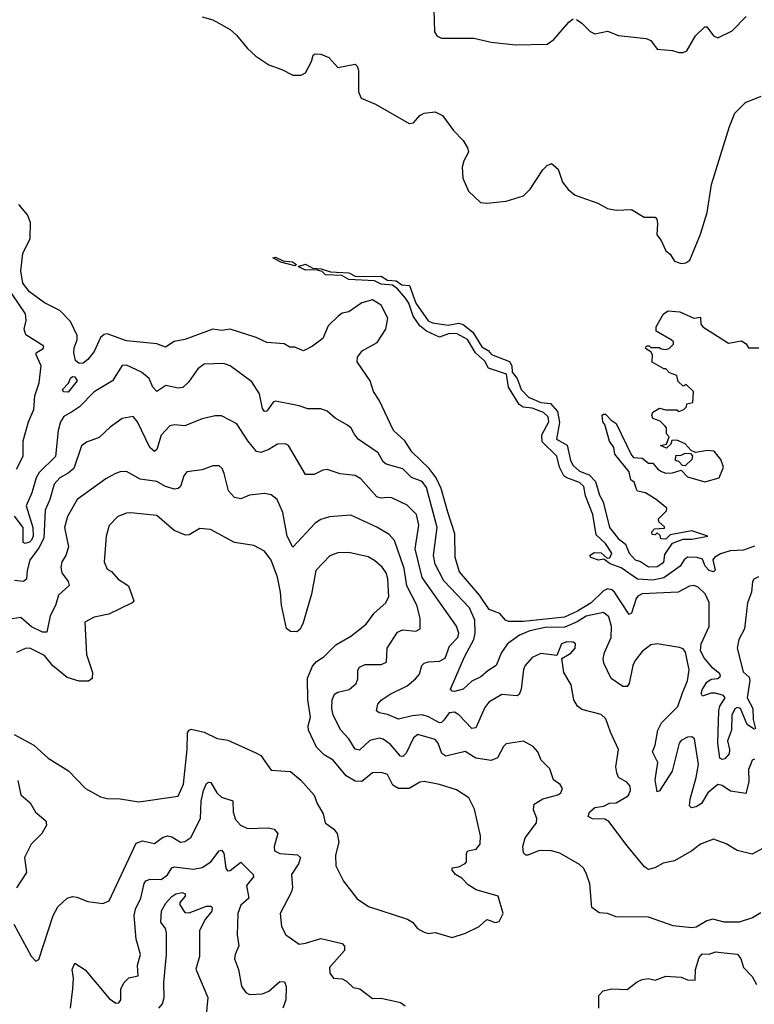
# Model space of a CAD drawing. Extents: x 1443846 to 1577407, y 839182 to 927291.
# Tile 319 of 535: x 1547920 to 1551325, y 864034 to 868600. Entities that reach past the tile are written whole.
import ezdxf

# ---------------------------------------------------------------- set-up
doc = ezdxf.new("R2010")
doc.units = 0

msp = doc.modelspace()

# ---------------------------------------------------------------- linework, layer by layer
at = {"layer": '0CON20XD'}
for points in [[(1548765, 868612.2), (1548815, 868598.9), (1548895, 868554.4), (1548925, 868528.1), (1548975.3, 868465.3), (1549015, 868430), (1549075, 868390.6), (1549135, 868369.2), (1549185, 868342.5), (1549225, 868341.9), (1549245, 868352.5), (1549272.3, 868405), (1549280, 868435), (1549288.9, 868441.1), (1549315, 868440.2), (1549353.1, 868425), (1549395, 868378), (1549475, 868394), (1549484.3, 868384.3), (1549489.4, 868365), (1549490.6, 868265), (1549502.5, 868235), (1549568.3, 868208.3), (1549725, 868118.8), (1549745, 868120.8), (1549775, 868156), (1549795, 868165.8), (1549845, 868172), (1549878.8, 868155), (1549931.2, 868085), (1549975, 868038.8), (1549995.7, 868005), (1549999.4, 867985), (1549978.6, 867945), (1549970.8, 867915), (1549974, 867865), (1550000, 867805), (1550055, 867751.2), (1550085, 867748), (1550175, 867758.1), (1550255, 867782.9), (1550286.3, 867813.7), (1550345, 867903.8), (1550365, 867923.3), (1550385, 867932.5), (1550415.7, 867905.7), (1550435.7, 867845.7), (1550462.1, 867812.1), (1550495, 867786), (1550598.8, 867748.8), (1550645, 867723.8), (1550685, 867716.2), (1550755, 867718.8), (1550814.2, 867684.2), (1550865, 867683.3), (1550873.3, 867675), (1550876.1, 867653.9), (1550872.5, 867602.5), (1550893.3, 867575), (1550915, 867527.5), (1550935, 867512.5), (1550955, 867480), (1550985, 867469.2), (1551007.9, 867472.1), (1551026.2, 867485), (1551075.8, 867605), (1551105.5, 867705), (1551126.7, 867835), (1551209.2, 868105), (1551235, 868166.7), (1551283.3, 868215), (1551355.8, 868244.2)], [(1549840, 868645), (1549843, 868543), (1549853.3, 868525), (1549875, 868514.2), (1550025, 868514), (1550105, 868495.8), (1550217.7, 868482.3), (1550365, 868486.2), (1550395, 868508), (1550465, 868588.8), (1550485, 868603.8)], [(1550500.7, 868600.7), (1550525, 868583.8), (1550564.2, 868544.2), (1550585, 868533.8), (1550645, 868546), (1550695, 868526.7), (1550823, 868513), (1550845, 868502.5), (1550875, 868462.5), (1550945, 868456.2), (1550975, 868446.7), (1550995, 868446.7), (1551012.5, 868455), (1551052.5, 868525), (1551095, 868566.2), (1551105, 868566.7), (1551135, 868524), (1551155, 868515.8), (1551221.4, 868548.6), (1551286.3, 868613.7)], [(1547924.5, 867434.5), (1547934.8, 867515), (1547968.8, 867585), (1547969.2, 867659.2), (1547955.2, 867695), (1547915, 867742)], [(1549195, 867457.5), (1549130, 867475), (1549092.5, 867495), (1549105, 867498), (1549140.7, 867480.7), (1549184, 867476), (1549202.5, 867465), (1549195, 867457.5)], [(1549336.9, 867416.9), (1549321.3, 867431.3), (1549295, 867440), (1549245, 867438.6), (1549210, 867455), (1549245, 867465.4), (1549277.9, 867447.9), (1549317.5, 867445), (1549360.2, 867430.2), (1549445, 867426.1), (1549478.1, 867408.1), (1549595, 867409.5), (1549625, 867391.5), (1549665, 867388.5), (1549690.3, 867370.3), (1549727.1, 867367.1), (1549755.2, 867285.2), (1549813.1, 867203.1), (1549833.5, 867193.5), (1549905, 867183.6), (1549955, 867192.5), (1549975, 867185.6), (1550020.5, 867150.5), (1550062.5, 867082.5), (1550090.9, 867065), (1550106.4, 867046.4), (1550189.5, 867015), (1550201.5, 866995), (1550202.3, 866965), (1550225.9, 866935), (1550244, 866885), (1550278.8, 866848.8), (1550335, 866824), (1550380.2, 866820.2), (1550412.5, 866782.5), (1550421.7, 866731.7), (1550408.5, 866655), (1550457.1, 866627.1), (1550472.5, 866555), (1550485, 866531.5), (1550515, 866506.2), (1550558.8, 866488.8), (1550588.7, 866458.7), (1550606.9, 866395), (1550623.5, 866363.5), (1550653.8, 866245), (1550694, 866194), (1550727.6, 866167.6), (1550744.5, 866125), (1550772.2, 866095), (1550797.6, 866087.6), (1550835, 866062.3), (1550875, 866064), (1550905, 866084.4), (1550910.4, 866119.6), (1550945, 866172.5), (1550995, 866190.8), (1551035, 866191.2), (1551110, 866205), (1551035, 866230), (1550935, 866210), (1550915, 866190), (1550891.7, 866191.7), (1550888.3, 866208.3), (1550875, 866220), (1550865, 866210), (1550851.7, 866211.7), (1550850, 866225), (1550861.7, 866238.3), (1550908.3, 866241.7), (1550908.3, 866248.3), (1550881.7, 866271.7), (1550880, 866285), (1550918.3, 866321.7), (1550920, 866335), (1550870, 866375), (1550820, 866405), (1550783, 866413), (1550778.3, 866421.7), (1550767.5, 866455), (1550752.5, 866465), (1550745, 866502.5), (1550677.5, 866585), (1550673.3, 866615), (1550653.3, 866645), (1550631.7, 866721.7), (1550622.5, 866735), (1550620, 866765), (1550625, 866770), (1550635, 866770), (1550661.7, 866741.7), (1550685, 866727.5), (1550755, 866580), (1550765, 866570), (1550805, 866566.7), (1550835, 866542.5), (1550855, 866542.5), (1550877.5, 866515), (1550895, 866503.8), (1550915, 866496.7), (1550945, 866497.5), (1550985, 866510), (1551015, 866480), (1551095, 866456.4), (1551162.5, 866475), (1551181.2, 866525), (1551170, 866560), (1551138.8, 866598.8), (1551107.7, 866602.3), (1551052.5, 866592.5), (1551031.7, 866601.7), (1551005, 866632.5), (1550965, 866650), (1550941.7, 866648.3), (1550938.3, 866631.7), (1550917.5, 866612.5), (1550890, 866625), (1550918.3, 866631.7), (1550930, 866665), (1550918.3, 866678.3), (1550917.5, 866707.5), (1550908.3, 866718.3), (1550888.3, 866738.3), (1550855, 866750), (1550850, 866765), (1550855, 866780), (1550885, 866797.5), (1550915, 866790), (1550965, 866790), (1550975, 866782.5), (1550998.3, 866791.7), (1551010, 866805), (1551011.7, 866818.3), (1551040, 866825), (1551042.5, 866875), (1551008.3, 866908.3), (1550995, 866900), (1550971.7, 866921.7), (1550965, 866950), (1550931.7, 866961.7), (1550915, 866980), (1550905, 866980), (1550851.7, 867011.7), (1550852.5, 867045), (1550845, 867060), (1550820, 867075), (1550821.7, 867081.7), (1550825, 867087.5), (1550837.5, 867087.5), (1550845, 867080), (1550885, 867080), (1550893, 867073), (1550915, 867070), (1550930, 867075), (1550950, 867095), (1550950, 867105), (1550940, 867115), (1550870, 867155), (1550870, 867175), (1550903.3, 867235), (1550925, 867248.8), (1550980, 867245), (1551045, 867216.2), (1551075, 867220), (1551077.5, 867187.5), (1551085.8, 867175.8), (1551205, 867100), (1551265, 867110), (1551286.4, 867096.4), (1551298.3, 867078.3), (1551345, 867077.5)], [(1551325, 865307.3), (1551291.7, 865331.7), (1551261.3, 865405), (1551245, 865409.6), (1551235, 865403.3), (1551220.2, 865375), (1551218.8, 865305), (1551200.5, 865255), (1551210, 865215), (1551208, 865195), (1551188.7, 865171.3), (1551175, 865169.1), (1551164.8, 865174.8), (1551155.5, 865245), (1551160.3, 865395), (1551164.4, 865415.6), (1551190, 865455), (1551182.5, 865465), (1551145, 865476), (1551123.4, 865476.6), (1551085, 865462.2), (1551078.5, 865475), (1551084.2, 865495), (1551105, 865527.1), (1551125, 865540.8), (1551156.2, 865545), (1551167.3, 865555), (1551165, 865566.7), (1551131.8, 865591.8), (1551091.4, 865641.4), (1551075.1, 865675), (1551078.2, 865705), (1551116.1, 865785), (1551115, 865896.7), (1551097.7, 865937.7), (1551065, 865968.1), (1551045, 865975.6), (1551025, 865971.9), (1550972.5, 865945), (1550805, 865936.6), (1550785, 865926.4), (1550777.1, 865915), (1550755, 865848), (1550745, 865841.9), (1550676.9, 865945), (1550665, 865955.2), (1550645, 865959.7), (1550625, 865951), (1550568.6, 865895), (1550505, 865856), (1550445, 865829.1), (1550255, 865809), (1550185, 865808.9), (1550172, 865815), (1550145, 865846.2), (1550095, 865864.3), (1550051.1, 865931.1), (1549958.6, 866038.6), (1549937.8, 866105), (1549936.3, 866215), (1549903.8, 866316.2), (1549873.9, 866425), (1549849.6, 866475), (1549818, 866518), (1549737.9, 866595), (1549705, 866647.1), (1549652.1, 866695), (1549585.5, 866835), (1549560, 866875), (1549544.3, 866925), (1549483.7, 867013.7), (1549485.7, 867035), (1549506.6, 867063.4), (1549577.4, 867102.6), (1549617.2, 867165), (1549626.5, 867215), (1549595.3, 867275), (1549555, 867300.3), (1549505, 867285.9), (1549445, 867245.5), (1549415, 867238.2), (1549395.6, 867225), (1549350.2, 867179.8), (1549325, 867121.2), (1549276.7, 867085), (1549235, 867064), (1549195, 867080.8), (1549171.7, 867081.7), (1549145, 867095.7), (1549065, 867101.9), (1549016.4, 867126.4), (1548895.4, 867164.6), (1548855, 867157.5), (1548815, 867164), (1548685, 867117.1), (1548635, 867107.7), (1548595, 867080.6), (1548555, 867097.1), (1548415, 867111.1), (1548325, 867142.2), (1548310.9, 867139.1), (1548294.7, 867125.3), (1548265, 867061.4), (1548235.8, 867024.2), (1548213.4, 867006.6), (1548195, 867004.7), (1548179.1, 867019.1), (1548171.2, 867055), (1548172.2, 867077.8), (1548186.1, 867115), (1548185.6, 867135), (1548155, 867200), (1548105, 867250.6), (1548035, 867285.8), (1547965, 867337.5), (1547935, 867377.8), (1547924.5, 867434.5)], [(1551325, 866157.5), (1551275, 866139.7), (1551213.3, 866136.7), (1551168.1, 866121.9), (1551140, 866105), (1551132.9, 866095), (1551143.8, 866046.2), (1551135, 866038.8), (1551116.2, 866045), (1551096.2, 866065), (1551085, 866097.1), (1551060, 866105), (1551015, 866106.5), (1550999.5, 866095), (1550981.8, 866065), (1550905, 866011.3), (1550855, 866000.5), (1550783.2, 866005), (1550707.5, 866057.5), (1550656.6, 866076.6), (1550627.5, 866097.5), (1550602.7, 866092.7), (1550567.5, 866105), (1550562.5, 866115), (1550581.7, 866128.3), (1550615, 866127.5), (1550643, 866103), (1550655.6, 866104.4), (1550664.4, 866125), (1550635, 866170.5), (1550591.1, 866211.1), (1550575.6, 866305.6), (1550541.9, 866391.9), (1550534, 866435), (1550515, 866454.1), (1550455, 866475.3), (1550441.5, 866485), (1550421.8, 866525), (1550408.7, 866575), (1550341.6, 866641.6), (1550339.4, 866675), (1550373.1, 866735), (1550368.6, 866758.6), (1550348, 866778), (1550295, 866798.2), (1550253.1, 866803.1), (1550235, 866815.4), (1550184.8, 866894.8), (1550176.2, 866955), (1550093.4, 866983.4), (1550076.1, 867016.1), (1550033.1, 867055), (1549995.8, 867115.8), (1549945, 867144.2), (1549906.9, 867143.1), (1549865, 867128.1), (1549805, 867154.7), (1549775, 867179.5), (1549743.6, 867225), (1549723.1, 867285), (1549708.7, 867308.7), (1549671.4, 867351.4), (1549648, 867368), (1549595, 867373.5), (1549565, 867388.5), (1549445, 867394.7), (1549412.7, 867412.7), (1549336.9, 867416.9)], [(1547904.8, 866515.2), (1547935.8, 866575), (1547936, 866646), (1547960, 866735), (1547985, 866792.5), (1547990.5, 866855), (1548010.3, 866915), (1548019.5, 866995), (1547995.6, 867045), (1547996, 867055), (1548028.8, 867075), (1548031.2, 867085), (1547948, 867138), (1547940.4, 867165), (1547949.7, 867205), (1547946.4, 867235), (1547881.5, 867331.5)], [(1551325, 865170), (1551315, 865166), (1551309.2, 865149.2), (1551297.9, 865122.1), (1551299.3, 865065), (1551285, 865011.2), (1551215, 865021.9), (1551175, 865047.7), (1551155, 865052.3), (1551108.8, 865015), (1551080.6, 864965), (1551055, 864949.8), (1551033.3, 864945), (1551024.7, 864954.7), (1551027.2, 864985), (1551055.8, 865085.8), (1551065.3, 865145), (1551047.3, 865265), (1551035, 865274.5), (1551015, 865272.4), (1550985, 865256.9), (1550976.5, 865245), (1550943.9, 865115), (1550885, 865024), (1550875, 865018.8), (1550865.3, 865075), (1550878.1, 865155), (1550853.1, 865205), (1550865.3, 865235), (1550877.3, 865305), (1550895, 865339.3), (1550969.7, 865415), (1550991.4, 865478.6), (1551015, 865534.2), (1551022.2, 865585), (1551006.5, 865666.5), (1550995, 865682.5), (1550978.7, 865688.7), (1550875, 865705.7), (1550845, 865700.8), (1550805, 865668.9), (1550772, 865628), (1550762, 865605), (1550745, 865521.2), (1550735, 865507.1), (1550715, 865506.9), (1550660.6, 865545), (1550627.7, 865615), (1550624, 865635), (1550630.6, 865665), (1550661, 865735), (1550663.3, 865785), (1550650.5, 865830.5), (1550625, 865850.2), (1550545, 865833.9), (1550503, 865807), (1550447.1, 865782.9), (1550355, 865781.4), (1550283.6, 865765), (1550236.9, 865745), (1550180.5, 865705), (1550152.6, 865665), (1550128.4, 865605), (1550090.3, 865580.3), (1550057.5, 865552.5), (1550015, 865532.8), (1549975, 865494.6), (1549935, 865483.6), (1549924.2, 865485), (1549916.9, 865495), (1549982.2, 865645), (1550024.3, 865725), (1550030.7, 865755), (1550029.5, 865815), (1550005, 865872.7), (1549885, 865997.1), (1549844.9, 866074.9), (1549837.8, 866115), (1549854.1, 866245), (1549805, 866430), (1549785, 866458.4), (1549735, 866476.5), (1549695, 866517.1), (1549617.8, 866537.8), (1549605, 866549.4), (1549581.5, 866591.5), (1549488.2, 866655), (1549470.3, 866679.7), (1549455.6, 866705), (1549439.2, 866719.2), (1549382.4, 866752.4), (1549344.4, 866784.4), (1549315, 866795.6), (1549255.6, 866794.4), (1549215, 866808.2), (1549105, 866830), (1549094.5, 866825.5), (1549065, 866783.9), (1549055, 866782.3), (1549045, 866796), (1549031.8, 866865), (1548995, 866920), (1548895, 866994.3), (1548865, 867005.5), (1548775, 867001.9), (1548745, 866980), (1548702, 866918), (1548676.4, 866893.6), (1548655, 866891.2), (1548596.9, 866903.1), (1548555, 866875.6), (1548536.8, 866895), (1548520, 866935), (1548484.4, 866964.4), (1548415, 866997.2), (1548395, 866995.4), (1548350.5, 866925), (1548265, 866873.2), (1548196.9, 866805), (1548165, 866782.4), (1548125, 866758.9), (1548109.4, 866735), (1548098.4, 866695), (1548085.4, 866574.6), (1548010.6, 866499.4), (1547995.9, 866475), (1547976, 866405), (1547950, 866345), (1547981.3, 866245), (1547982.4, 866205), (1547975, 866185.4), (1547965, 866176.8), (1547945, 866171.1), (1547935.4, 866175.4), (1547935.3, 866245), (1547895, 866297.6)], [(1548145, 866872.3), (1548123.5, 866873.5), (1548118.1, 866885), (1548145.5, 866914.5), (1548155, 866936.5), (1548165, 866944.6), (1548175, 866943.8), (1548185.8, 866925), (1548145, 866872.3)], [(1550686.9, 865106.9), (1550683.2, 865135), (1550694.5, 865215), (1550657.5, 865295), (1550636.9, 865356.9), (1550615, 865377.8), (1550525, 865400), (1550505, 865416.7), (1550487.5, 865445), (1550475.5, 865515.5), (1550442.6, 865572.6), (1550433, 865637), (1550475, 865662.5), (1550494.3, 865685), (1550495.7, 865705), (1550485, 865712.9), (1550455, 865714.4), (1550430.8, 865705), (1550408.8, 865651.2), (1550335, 865660.5), (1550295, 865641.9), (1550263.1, 865605), (1550255, 865586.7), (1550244.1, 865495), (1550235, 865470), (1550225, 865463.8), (1550155, 865469.5), (1550094.7, 865435.3), (1550075, 865409.4), (1550034.2, 865315), (1550015, 865313.1), (1549955.9, 865375.9), (1549935, 865388.7), (1549910.4, 865385), (1549885, 865351.1), (1549875, 865340.4), (1549865, 865339.1), (1549815, 865366.7), (1549785, 865375.9), (1549738.1, 865371.9), (1549675, 865356.6), (1549625, 865377.9), (1549585.5, 865385.5), (1549573.1, 865395), (1549579.4, 865425), (1549595.4, 865444.6), (1549637.5, 865472.5), (1549715, 865510.3), (1549755, 865542.5), (1549772.5, 865565), (1549783.3, 865605), (1549794.2, 865615), (1549815, 865621.8), (1549865, 865624.2), (1549892, 865638), (1549911.9, 865695), (1549950.3, 865735), (1549955.8, 865755), (1549945, 865787.8), (1549785, 866013.1), (1549752.3, 866145), (1549770, 866255), (1549758.2, 866305), (1549715, 866347.9), (1549645, 866381.8), (1549626.3, 866383.7), (1549595, 866380.4), (1549575, 866387.1), (1549501.1, 866471.1), (1549475, 866486.5), (1549405, 866494.3), (1549345, 866514.4), (1549325, 866510.6), (1549285, 866490), (1549245, 866490.8), (1549165.6, 866625), (1549152.4, 866632.4), (1549115, 866631.9), (1549075, 866606.9), (1549037.6, 866592.4), (1549016.9, 866596.9), (1548976.4, 866646.4), (1548925.9, 866725.9), (1548855, 866761.9), (1548825, 866762.2), (1548765, 866749.1), (1548685, 866716.2), (1548635, 866720.4), (1548615, 866715.4), (1548575, 866672.9), (1548555, 866605.8), (1548545, 866597.9), (1548523.2, 866615), (1548465, 866734.2), (1548445, 866760), (1548395, 866749.5), (1548339.7, 866710.3), (1548287.4, 866662.6), (1548229.2, 866640.8), (1548206.8, 866623.2), (1548171.4, 866518.6), (1548145, 866496), (1548105, 866475.4), (1548079.3, 866445), (1548059.7, 866375), (1548038.3, 866325), (1548031.2, 866195), (1548008.9, 866151.1), (1547966.9, 866093.1), (1547954, 866045), (1547951.8, 866005), (1547938, 865995), (1547895, 865998.8)], [(1551005, 866530), (1550991.7, 866531.7), (1550975, 866550), (1550960, 866555), (1550961.7, 866578.3), (1550985, 866580), (1551005, 866590), (1551028.3, 866588.3), (1551037.5, 866577.5), (1551035, 866560), (1551005, 866530)], [(1549632.8, 866212.7), (1549575.8, 866245.8), (1549455, 866301.2), (1549355.4, 866294.6), (1549315, 866282.5), (1549288.9, 866265), (1549185, 866153.3), (1549159.5, 866205), (1549139.1, 866315), (1549112.7, 866375), (1549085.9, 866395.9), (1549055, 866403.1), (1548985.4, 866394.6), (1548945, 866377.8), (1548915, 866384.4), (1548887.3, 866415), (1548868.1, 866495), (1548858.2, 866518.2), (1548845, 866530), (1548815, 866530.8), (1548765, 866511.9), (1548695, 866502.9), (1548680, 866485), (1548664.6, 866435.4), (1548654.5, 866425.5), (1548638, 866422), (1548595.8, 866435), (1548555, 866458), (1548478.3, 866468.3), (1548415, 866504.4), (1548385, 866503.1), (1548364, 866495), (1548319.2, 866470.8), (1548185.8, 866374.2), (1548140.9, 866295), (1548127.9, 866245), (1548146.3, 866155), (1548133.3, 866115), (1548114.7, 866085), (1548110.1, 866060.1), (1548114.8, 866034.8), (1548144.5, 865995), (1548149.4, 865975), (1548099.8, 865930.2), (1548085, 865882.9), (1548061.1, 865835), (1548045, 865760), (1548025, 865760), (1547975, 865784.6), (1547925, 865828), (1547865, 865818.8)], [(1549925, 864343.3), (1549985.9, 864364.1), (1550050, 864395), (1550085, 864427.5), (1550125, 864412.5), (1550141.7, 864418.3), (1550160, 864455), (1550137.5, 864535), (1550035, 864564.4), (1549998, 864588), (1549969.2, 864619.2), (1549940, 864635), (1549924, 864655), (1549925, 864666.7), (1549955, 864671.2), (1549983.9, 864686.1), (1549990, 864695), (1549991.2, 864735), (1549996.7, 864745), (1550035, 864752.5), (1550054.3, 864775.7), (1550055.7, 864815), (1550027.9, 864937.9), (1550001.7, 864991.7), (1549945, 865027.5), (1549865, 865053.3), (1549795, 865067.5), (1549775, 865064.3), (1549725, 865034.7), (1549675, 865034.2), (1549649.6, 865049.6), (1549625, 865099.5), (1549595, 865108.8), (1549555, 865106.6), (1549505, 865066.7), (1549475, 865068.5), (1549433.6, 865093.6), (1549372.9, 865165), (1549331.2, 865191.2), (1549295.8, 865225.8), (1549258.2, 865305), (1549256.9, 865325), (1549267.8, 865365), (1549255.3, 865445), (1549253.3, 865546.7), (1549277.6, 865602.4), (1549295, 865624), (1549330, 865645), (1549385, 865700.6), (1549455, 865740), (1549525, 865795.7), (1549562.8, 865847.2), (1549616.9, 865895), (1549630, 865925), (1549626.2, 866006.2), (1549618.2, 866035), (1549600.1, 866060.1), (1549565, 866091.5), (1549535, 866108.5), (1549445, 866128.5), (1549395, 866126.9), (1549356.6, 866113.4), (1549293.1, 866045), (1549272.9, 865935), (1549232.2, 865797.8), (1549218.9, 865771.1), (1549205, 865760.8), (1549175, 865762.5), (1549156.9, 865776.9), (1549132.9, 865885), (1549129.2, 865945), (1549115.3, 866015), (1549085, 866092.5), (1549054, 866135), (1549005, 866160.8), (1548915.3, 866175.3), (1548804.1, 866235.9), (1548755, 866239.4), (1548705, 866210), (1548688.9, 866208.9), (1548635, 866230.6), (1548555, 866300), (1548435, 866312.2), (1548415, 866311.4), (1548375, 866296), (1548335, 866253.3), (1548320.6, 866205), (1548311.9, 866085), (1548325, 866051.2), (1548345, 866041.2), (1548375.7, 866005), (1548424.6, 865974.6), (1548448.6, 865905), (1548441.2, 865895), (1548333, 865843), (1548265, 865829.4), (1548221.2, 865805), (1548229.4, 865655), (1548257.3, 865572.7), (1548255.6, 865544.4), (1548238.2, 865531.8), (1548195, 865532), (1548139.8, 865549.8), (1548072.6, 865602.6), (1548035, 865651.5), (1547966.2, 865685), (1547945, 865683.5), (1547905, 865664.4)], [(1551355, 864458), (1551315.8, 864434.2), (1551255, 864414), (1551185, 864414.2), (1551132.3, 864427.7), (1551105, 864421.2), (1551055, 864392), (1551035, 864387.5), (1550948.2, 864398.2), (1550835, 864437.1), (1550685, 864439.4), (1550644.6, 864454.6), (1550605, 864458.2), (1550572.4, 864482.4), (1550563, 864593), (1550547.3, 864637.3), (1550535, 864663.3), (1550515, 864682), (1550423.8, 864735), (1550385, 864745.3), (1550345, 864747.3), (1550323.8, 864745), (1550275, 864725.6), (1550265, 864725.7), (1550255.5, 864735.5), (1550252, 864765), (1550263.4, 864805), (1550314.5, 864875), (1550316.4, 864895), (1550300.9, 864935), (1550305, 864961.2), (1550345, 864986.9), (1550413.8, 865005), (1550427.5, 865015), (1550436, 865035), (1550425, 865053.3), (1550394.2, 865074.2), (1550377.5, 865125), (1550337.5, 865165), (1550320.8, 865205), (1550299.7, 865229.7), (1550255, 865254), (1550175, 865242), (1550161.5, 865228.5), (1550135, 865177.3), (1550105.3, 865164.7), (1550034.5, 865174.5), (1549985, 865206.1), (1549895, 865184.1), (1549877.1, 865197.1), (1549859.1, 865245), (1549845, 865261.5), (1549765, 865284.5), (1549745, 865269.4), (1549711.1, 865198.9), (1549695, 865182.7), (1549685, 865184.5), (1549638, 865238), (1549605, 865263.5), (1549588, 865268), (1549542.3, 865257.7), (1549495, 865212.7), (1549475, 865217.5), (1549444.8, 865264.8), (1549407.9, 865305), (1549372.9, 865375), (1549365.9, 865405), (1549368.4, 865445), (1549378.9, 865471.1), (1549395, 865481.2), (1549446.2, 865493.8), (1549479.5, 865520.5), (1549487, 865543), (1549486.7, 865583.3), (1549495, 865597.5), (1549520.7, 865609.3), (1549595, 865608.8), (1549620.3, 865619.7), (1549622.9, 865685), (1549670.4, 865759.6), (1549695, 865770.4), (1549756.4, 865763.6), (1549775.4, 865774.6), (1549776.1, 865825), (1549761.2, 865885), (1549714.3, 865974.3), (1549702.2, 866055), (1549657.3, 866185), (1549632.8, 866212.7)], [(1551344.3, 866015.7), (1551323.3, 866005), (1551315.8, 865994.2), (1551311.2, 865945), (1551293.4, 865895), (1551278.8, 865775), (1551252.4, 865725), (1551244.8, 865685.2), (1551272.9, 865575), (1551300.4, 865550.4), (1551303.9, 865535), (1551291.1, 865455), (1551317.6, 865405), (1551319.5, 865355), (1551329.6, 865310.4)], [(1547893.8, 865285), (1547985.3, 865235.3), (1548052, 865175), (1548146.4, 865116.4), (1548225, 865034.2), (1548295, 864995.8), (1548325, 864987.5), (1548385, 864985.7), (1548472.1, 864972.1), (1548655, 864998.9), (1548678.4, 865055), (1548696.1, 865215), (1548697.3, 865292.7), (1548704.6, 865305.4), (1548715, 865308.9), (1548775, 865296.2), (1548835, 865266.2), (1548885, 865258.1), (1549015, 865200), (1549036.7, 865186.7), (1549085, 865120), (1549175, 865112.5), (1549223, 865073), (1549285, 865003.8), (1549297.8, 864965), (1549326.2, 864916.2), (1549335.5, 864875.5), (1549375.8, 864845), (1549390.6, 864825), (1549398.9, 864785), (1549382.9, 864725), (1549385.8, 864675), (1549420, 864605), (1549483.4, 864523.4), (1549536.8, 864486.8), (1549717.9, 864427.9), (1549740, 864415), (1549763.3, 864385), (1549795, 864368), (1549815, 864362.5), (1549845, 864366.2), (1549925, 864343.3)], [(1551383, 864767), (1551315, 864730.5), (1551245, 864746.9), (1551195, 864777.5), (1551135, 864798.8), (1551075, 864776.7), (1551035.3, 864744.7), (1550955, 864698.9), (1550902.6, 864687.4), (1550863.6, 864666.4), (1550835, 864659.4), (1550815, 864671.4), (1550735, 864767.8), (1550651.2, 864881.2), (1550632.5, 864892.5), (1550574.4, 864894.4), (1550554, 864905), (1550561.4, 864925), (1550585, 864946.5), (1550627.5, 864952.5), (1550653.1, 864966.9), (1550685, 864967.5), (1550739.7, 865000.3), (1550750.8, 865025), (1550749.2, 865045), (1550734.3, 865064.3), (1550696, 865085), (1550686.9, 865106.9)], [(1547891.9, 864405), (1547973, 864257), (1547995, 864233.3), (1548008.3, 864241.7), (1548074.7, 864445.3), (1548096.9, 864485), (1548140, 864525), (1548165, 864532.9), (1548185, 864530.8), (1548235, 864510.8), (1548305, 864501.2), (1548335, 864513.8), (1548459.4, 864780.6), (1548488.5, 864791.5), (1548545, 864779.5), (1548582.3, 864807.7), (1548605, 864814.6), (1548625, 864810), (1548665, 864785.5), (1548685, 864788.2), (1548712.9, 864807.1), (1548758.1, 864895), (1548761.1, 864975), (1548771.1, 865025), (1548785, 865057.5), (1548795, 865064.2), (1548805, 865062), (1548833.8, 865015), (1548855, 864993.8), (1548907.7, 864977.7), (1548909.7, 864925), (1548920.6, 864890.6), (1548942.9, 864865), (1548975, 864848.9), (1549072, 864852), (1549098.8, 864845), (1549115.5, 864825), (1549098.8, 864765), (1549101.4, 864745), (1549125, 864733.3), (1549206.6, 864726.6), (1549220.5, 864715), (1549212, 864685), (1549178.8, 864635), (1549183.5, 864575), (1549179.5, 864555), (1549127.5, 864455), (1549132.9, 864395), (1549154, 864355), (1549215, 864312.9), (1549245, 864316.7), (1549315, 864339.4), (1549413.8, 864315), (1549425, 864302.5), (1549425, 864283.8), (1549356, 864205), (1549357.7, 864177.7), (1549373.8, 864155), (1549415, 864151.2), (1549435, 864141.2), (1549465, 864111.2), (1549495.9, 864105.9), (1549555, 864060), (1549595, 864062), (1549685, 864041.2), (1549707, 864027)], [(1547910.8, 865070.8), (1547925.7, 865005.7), (1547968.3, 864968.3), (1547993.3, 864925), (1548041.1, 864885), (1548043.4, 864865), (1548021.7, 864825), (1547973.6, 864776.4), (1547942.2, 864715), (1547951.6, 864645), (1547905, 864574.3)], [(1548154.7, 864015), (1548165.3, 864105), (1548168.4, 864155), (1548163.4, 864195), (1548175, 864223.8), (1548222.9, 864192.9), (1548335, 864060.6), (1548365, 864039.2), (1548379.2, 864040.8), (1548388.6, 864055), (1548388.9, 864105), (1548404.4, 864135), (1548425, 864156), (1548468.8, 864165), (1548465.4, 864215), (1548479.3, 864265), (1548460, 864335), (1548449.7, 864445), (1548456.9, 864475), (1548481.7, 864525), (1548496, 864594), (1548504.3, 864605.7), (1548525, 864614.6), (1548575, 864612.9), (1548605, 864634.1), (1548624.3, 864665.7), (1548635, 864671.1), (1548725, 864660), (1548765, 864667.8), (1548805.6, 864694.4), (1548845, 864745.8), (1548855, 864748.6), (1548865.4, 864735), (1548875.4, 864665.4), (1548883, 864653), (1548895, 864653.8), (1548945, 864692.9), (1549001.8, 864635), (1549002.7, 864625), (1548971.2, 864585), (1548981.6, 864525), (1548945, 864493.1), (1548930.3, 864455), (1548927.1, 864355), (1548935.6, 864304.4), (1548918.1, 864265), (1548915.6, 864244.4), (1548933.5, 864195), (1548947.8, 864117.8), (1548968.6, 864088.6), (1548985, 864078.5), (1549045, 864082.7), (1549075, 864094.6), (1549125, 864139.6), (1549147, 864137), (1549155.5, 864115.5), (1549154, 864055), (1549139.3, 864015)], [(1548565, 864016.2), (1548581.2, 864035), (1548589.8, 864065), (1548587.7, 864135), (1548599.8, 864265), (1548600, 864365), (1548595.4, 864385), (1548573.2, 864415), (1548576.7, 864466.7), (1548596.8, 864503.2), (1548625, 864534.2), (1548643.7, 864546.3), (1548672.2, 864552.2), (1548686.1, 864546.1), (1548686.3, 864535), (1548662.6, 864505), (1548661.9, 864495), (1548685, 864460), (1548705, 864457.7), (1548785, 864488.7), (1548805, 864489.2), (1548811.9, 864481.9), (1548810.4, 864465), (1548777.7, 864425), (1548752.5, 864375), (1548752.4, 864255), (1548736.4, 864196.4), (1548791.5, 864065), (1548784, 863985)], [(1550604.2, 864015), (1550604.4, 864075), (1550624.6, 864095.4), (1550665, 864105.6), (1550735, 864102.5), (1550782, 864138), (1550805, 864148.1), (1550835, 864153.1), (1550865, 864145.8), (1550915, 864164.3), (1550985, 864158.9), (1551015, 864146.7), (1551050, 864145), (1551051.5, 864195), (1551069.7, 864250.3), (1551082.3, 864267.7), (1551115, 864266.7), (1551145, 864276.7), (1551185, 864272.5), (1551246.4, 864266.4), (1551262.5, 864245), (1551273.9, 864203.9), (1551315, 864162.5), (1551335.6, 864125.6)]]:
    msp.add_lwpolyline(points, dxfattribs=at)

doc.saveas('drawing.dxf')
